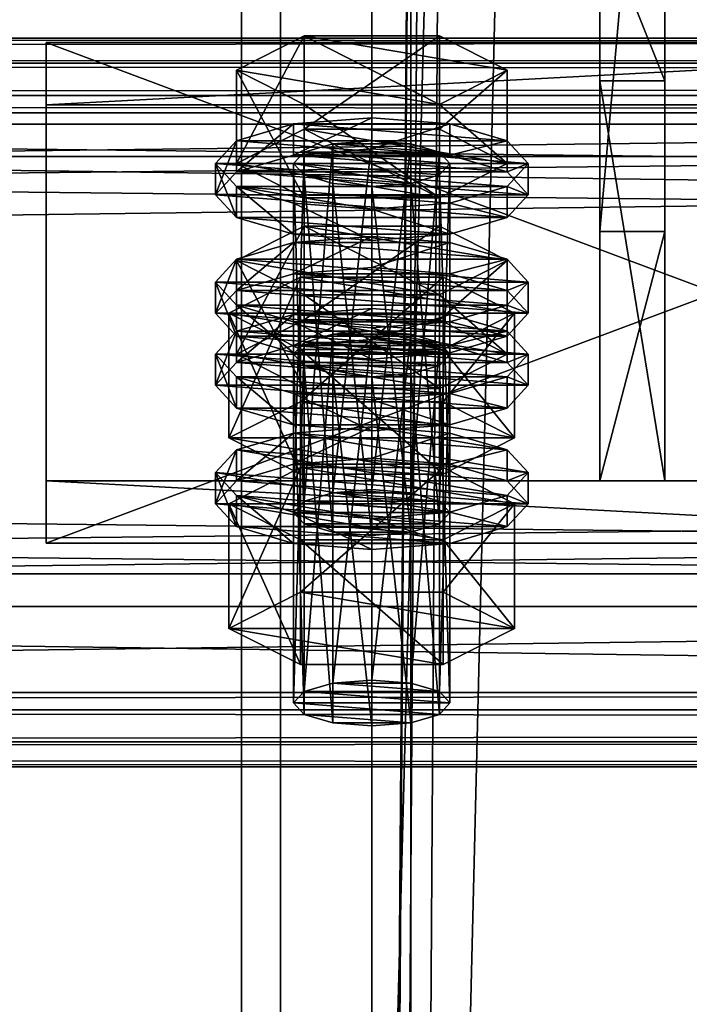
# Model space of a CAD drawing. Header units: millimetres. Extents: x 60485 to 71303, y 100 to 16900.
# Tile 324 of 656: x 68353 to 68404, y 1927 to 2003. Entities that reach past the tile are written whole.
import ezdxf

# ---------------------------------------------------------------- set-up
doc = ezdxf.new("R2010")
doc.units = ezdxf.units.MM
for name, color, linetype in [('1', 7, 'Continuous'), ('13', 7, 'Continuous'), ('3', 7, 'Continuous'), ('4', 7, 'Continuous'), ('6', 7, 'Continuous'), ('9', 7, 'Continuous')]:
    doc.layers.add(name, color=color, linetype=linetype)

msp = doc.modelspace()

# ---------------------------------------------------------------- meshes
at = {"layer": '1', "color": 7}
mesh = msp.add_polyface(dxfattribs=at)
corners = [(68397.5, 1998.302, 3592.059), (68397.5, 1967.603, 3692.471), (68402.5, 1967.603, 3692.471), (68402.5, 1998.302, 3592.059), (68397.5, 1986.732, 3698.322), (68402.5, 1986.732, 3698.322), (68397.5, 2043.192, 3616.242), (68402.5, 2043.192, 3616.242), (68397.5, 2049.04, 3597.116), (68402.5, 2049.04, 3597.116), (68397.5, 2010.788, 3585.42), (68402.5, 2010.788, 3585.42)]
mesh.append_faces([[corners[k] for k in face] for face in [(0, 2, 3, 3), (1, 5, 2, 2), (4, 7, 5, 5), (6, 9, 7, 7), (8, 11, 9, 9), (10, 3, 11, 11), (1, 6, 4, 4), (8, 0, 10, 10), (3, 9, 11, 11), (7, 2, 5, 5)]], dxfattribs={"vtx0": -1, "color": 7})
mesh.append_faces([[corners[k] for k in face] for face in [(6, 0, 8, 8), (9, 3, 7, 7)]], dxfattribs={"vtx0": -1, "vtx1": -1, "color": 7})
mesh.append_faces([[corners[k] for k in face] for face in [(6, 1, 0, 0), (7, 3, 2, 2)]], dxfattribs={"vtx0": -1, "vtx2": -1, "vtx3": -1, "color": 7})
mesh.append_faces([[corners[k] for k in face] for face in [(0, 1, 2, 2), (1, 4, 5, 5), (4, 6, 7, 7), (6, 8, 9, 9), (8, 10, 11, 11), (10, 0, 3, 3)]], dxfattribs={"vtx2": -1, "vtx3": -1, "color": 7})
at = {"layer": '13', "color": 20}
mesh = msp.add_polyface(dxfattribs=at)
corners = [(68374.804, 1979.958, 3660.608), (68385.196, 1987.131, 3662.801), (68374.804, 1987.131, 3662.801), (68385.196, 1981.868, 3680.015), (68369.608, 1984.499, 3671.408), (68374, 1965.169, 3613.214), (68374.804, 1992.823, 3618.531), (68374, 1991.946, 3621.4), (68374.804, 1966.046, 3610.345), (68377, 1993.465, 3616.431), (68377, 1966.688, 3608.244), (68380, 1993.7, 3615.662), (68374.804, 1991.068, 3624.269), (68380, 1990.191, 3627.138), (68377, 1990.426, 3626.369), (68383, 1990.426, 3626.369), (68386, 1991.946, 3621.4), (68385.196, 1992.823, 3618.531), (68369.608, 1991.946, 3621.4), (68374.804, 1994.577, 3612.793), (68374.804, 2001.749, 3614.986), (68369.608, 1999.118, 3623.593), (68385.196, 2001.749, 3614.986), (68385.196, 1989.314, 3630.007), (68374.804, 1989.314, 3630.007), (68374.804, 1996.487, 3632.2), (68385.196, 1996.487, 3632.2), (68368, 1989.555, 3620.669), (68369.608, 1991.309, 3614.931), (68369.608, 1993.7, 3615.662), (68368, 1991.946, 3621.4), (68374, 1992.593, 3610.731), (68374, 1994.984, 3611.462), (68380, 1993.063, 3609.193), (68380, 1995.454, 3609.924), (68380, 1986.046, 3632.145), (68374, 1986.516, 3630.607), (68374, 1988.907, 3631.338), (68380, 1988.437, 3632.876), (68369.608, 1987.801, 3626.407), (68369.608, 1990.191, 3627.138), (68390.392, 1991.309, 3614.931), (68392, 1989.555, 3620.669), (68390.392, 1987.801, 3626.407), (68386, 1986.516, 3630.607), (68390.392, 1990.191, 3627.138), (68392, 1991.946, 3621.4), (68390.392, 1993.7, 3615.662), (68374, 1983.492, 3607.948), (68380, 1983.962, 3606.411), (68380, 1986.353, 3607.142), (68374, 1985.883, 3608.679), (68390.392, 1984.599, 3612.88), (68369.608, 1984.599, 3612.88), (68386, 1985.883, 3608.679)]
mesh.append_faces([[corners[k] for k in face] for face in [(0, 1, 2, 2), (5, 6, 7, 7), (8, 9, 6, 6), (10, 11, 9, 9), (12, 13, 14, 14), (18, 20, 21, 21), (19, 22, 20, 20), (24, 21, 25, 25), (23, 18, 24, 24), (21, 26, 25, 25), (27, 29, 30, 30), (28, 32, 29, 29), (31, 34, 32, 32), (35, 37, 38, 38), (36, 40, 37, 37), (39, 30, 40, 40), (40, 38, 37, 37), (48, 50, 51, 51), (54, 51, 50, 50)]], dxfattribs={"vtx0": -1, "color": 20})
mesh.append_faces([[corners[k] for k in face] for face in [(3, 4, 2, 2), (15, 12, 7, 7), (16, 7, 6, 6), (17, 6, 9, 9), (23, 19, 18, 18), (26, 21, 20, 20), (41, 31, 28, 28), (42, 28, 27, 27), (43, 27, 39, 39), (44, 39, 36, 36), (45, 40, 30, 30), (46, 30, 29, 29), (47, 29, 32, 32), (52, 53, 51, 51)]], dxfattribs={"vtx0": -1, "vtx2": -1, "vtx3": -1, "color": 20})
mesh.append_faces([[corners[k] for k in face] for face in [(18, 19, 20, 20), (23, 24, 25, 25), (24, 18, 21, 21), (27, 28, 29, 29), (28, 31, 32, 32), (31, 33, 34, 34), (35, 36, 37, 37), (36, 39, 40, 40), (39, 27, 30, 30), (48, 49, 50, 50)]], dxfattribs={"vtx2": -1, "vtx3": -1, "color": 20})
mesh = msp.add_polyface(dxfattribs=at)
corners = [(68390.392, 1984.499, 3671.408), (68374.804, 1987.131, 3662.801), (68385.196, 1987.131, 3662.801), (68380, 1966.923, 3607.476), (68383, 1993.465, 3616.431), (68380, 1993.7, 3615.662), (68383, 1966.688, 3608.244), (68385.196, 1992.823, 3618.531), (68380, 1990.191, 3627.138), (68374.804, 1991.068, 3624.269), (68383, 1990.426, 3626.369), (68374, 1991.946, 3621.4), (68385.196, 1991.068, 3624.269), (68386, 1991.946, 3621.4), (68374.804, 1992.823, 3618.531), (68377, 1993.465, 3616.431), (68374.804, 1994.577, 3612.793), (68385.196, 1994.577, 3612.793), (68385.196, 2001.749, 3614.986), (68390.392, 1991.946, 3621.4), (68390.392, 1999.118, 3623.593), (68385.196, 1989.314, 3630.007), (68385.196, 1996.487, 3632.2), (68374.804, 1996.487, 3632.2), (68374.804, 2001.749, 3614.986), (68380, 1993.063, 3609.193), (68386, 1992.593, 3610.731), (68386, 1994.984, 3611.462), (68380, 1995.454, 3609.924), (68390.392, 1991.309, 3614.931), (68390.392, 1993.7, 3615.662), (68392, 1989.555, 3620.669), (68392, 1991.946, 3621.4), (68390.392, 1987.801, 3626.407), (68390.392, 1990.191, 3627.138), (68386, 1986.516, 3630.607), (68386, 1988.907, 3631.338), (68380, 1986.046, 3632.145), (68380, 1988.437, 3632.876), (68374, 1992.593, 3610.731), (68369.608, 1991.309, 3614.931), (68368, 1989.555, 3620.669), (68369.608, 1987.801, 3626.407), (68374, 1986.516, 3630.607), (68369.608, 1990.191, 3627.138), (68368, 1991.946, 3621.4), (68369.608, 1993.7, 3615.662), (68374, 1994.984, 3611.462)]
mesh.append_faces([[corners[k] for k in face] for face in [(0, 1, 2, 2), (3, 4, 5, 5), (6, 7, 4, 4), (4, 15, 5, 5), (17, 20, 18, 18), (19, 22, 20, 20), (21, 23, 22, 22), (16, 19, 17, 17), (20, 24, 18, 18), (25, 27, 28, 28), (26, 30, 27, 27), (29, 32, 30, 30), (31, 34, 32, 32), (33, 36, 34, 34), (35, 38, 36, 36), (39, 26, 25, 25), (35, 43, 37, 37), (27, 47, 28, 28)]], dxfattribs={"vtx0": -1, "color": 20})
mesh.append_faces([[corners[k] for k in face] for face in [(8, 9, 10, 10), (10, 11, 12, 12), (12, 11, 13, 13), (13, 14, 7, 7), (7, 15, 4, 4), (19, 16, 21, 21), (22, 24, 20, 20), (26, 39, 29, 29), (29, 40, 31, 31), (31, 41, 33, 33), (33, 42, 35, 35), (38, 44, 36, 36), (36, 44, 34, 34), (34, 45, 32, 32), (32, 46, 30, 30), (30, 47, 27, 27)]], dxfattribs={"vtx0": -1, "vtx1": -1, "color": 20})
mesh.append_faces([[corners[k] for k in face] for face in [(16, 17, 18, 18), (17, 19, 20, 20), (19, 21, 22, 22), (25, 26, 27, 27), (26, 29, 30, 30), (29, 31, 32, 32), (31, 33, 34, 34), (33, 35, 36, 36), (35, 37, 38, 38)]], dxfattribs={"vtx2": -1, "vtx3": -1, "color": 20})
mesh = msp.add_polyface(dxfattribs=at)
corners = [(68385.196, 1978.204, 3666.346), (68374.804, 1978.204, 3666.346), (68377, 1978.846, 3664.246), (68383, 1978.846, 3664.246), (68380, 1979.081, 3663.477), (68369.608, 1977.327, 3669.215), (68374.804, 1979.958, 3660.608), (68374.804, 1987.131, 3662.801), (68369.608, 1984.499, 3671.408), (68385.196, 1974.696, 3677.822), (68374.804, 1974.696, 3677.822), (68374.804, 1981.868, 3680.015), (68385.196, 1981.868, 3680.015), (68369.608, 1976.69, 3662.746), (68374, 1977.975, 3658.546), (68374, 1980.365, 3659.277), (68369.608, 1979.081, 3663.477), (68380, 1978.445, 3657.009), (68380, 1980.835, 3657.74), (68390.392, 1979.081, 3663.477), (68386, 1980.365, 3659.277), (68374, 1965.169, 3613.214), (68374.804, 1966.046, 3610.345), (68374.804, 1992.823, 3618.531), (68377, 1966.688, 3608.244), (68377, 1993.465, 3616.431), (68380, 1966.923, 3607.476), (68380, 1993.7, 3615.662), (68380, 1963.415, 3618.951), (68377, 1990.426, 3626.369), (68380, 1990.191, 3627.138), (68377, 1963.65, 3618.183), (68374.804, 1991.068, 3624.269), (68374.804, 1964.292, 3616.083), (68374, 1991.946, 3621.4), (68369.03, 1970.891, 3614.963), (68374.515, 1983.231, 3608.802), (68369.03, 1980.454, 3617.887), (68374.515, 1973.668, 3605.878), (68385.485, 1983.231, 3608.802), (68385.485, 1977.676, 3626.972), (68374.515, 1977.676, 3626.972), (68390.97, 1980.454, 3617.887), (68368, 1980.454, 3617.887), (68369.608, 1982.208, 3612.149), (68369.608, 1984.599, 3612.88), (68368, 1982.845, 3618.618), (68374, 1983.492, 3607.948), (68374, 1985.883, 3608.679), (68380, 1976.945, 3629.362), (68374, 1977.415, 3627.825), (68374, 1979.806, 3628.556), (68380, 1979.336, 3630.093), (68369.608, 1978.7, 3623.624), (68369.608, 1981.09, 3624.355), (68386, 1983.492, 3607.948), (68380, 1983.962, 3606.411), (68390.392, 1982.208, 3612.149), (68392, 1980.454, 3617.887), (68390.392, 1978.7, 3623.624), (68386, 1979.806, 3628.556), (68390.392, 1981.09, 3624.355), (68392, 1982.845, 3618.618)]
mesh.append_faces([[corners[k] for k in face] for face in [(3, 2, 4, 4), (5, 7, 8, 8), (10, 8, 11, 11), (8, 12, 11, 11), (13, 15, 16, 16), (14, 18, 15, 15), (20, 15, 18, 18), (28, 29, 30, 30), (31, 32, 29, 29), (33, 34, 32, 32), (35, 36, 37, 37), (38, 39, 36, 36), (37, 40, 41, 41), (43, 45, 46, 46), (44, 48, 45, 45), (49, 51, 52, 52), (50, 54, 51, 51), (53, 46, 54, 54), (47, 55, 56, 56), (51, 60, 52, 52)]], dxfattribs={"vtx0": -1, "color": 20})
mesh.append_faces([[corners[k] for k in face] for face in [(0, 1, 2, 2), (19, 16, 15, 15), (42, 37, 36, 36), (57, 47, 44, 44), (58, 44, 43, 43), (59, 43, 53, 53), (60, 51, 54, 54), (61, 54, 46, 46), (62, 46, 45, 45)]], dxfattribs={"vtx0": -1, "vtx2": -1, "vtx3": -1, "color": 20})
mesh.append_faces([[corners[k] for k in face] for face in [(5, 6, 7, 7), (9, 10, 11, 11), (10, 5, 8, 8), (13, 14, 15, 15), (14, 17, 18, 18), (21, 22, 23, 23), (22, 24, 25, 25), (24, 26, 27, 27), (33, 21, 34, 34), (43, 44, 45, 45), (44, 47, 48, 48), (49, 50, 51, 51), (50, 53, 54, 54), (53, 43, 46, 46)]], dxfattribs={"vtx2": -1, "vtx3": -1, "color": 20})
mesh = msp.add_polyface(dxfattribs=at)
corners = [(68385.196, 1978.204, 3666.346), (68377, 1978.846, 3664.246), (68383, 1978.846, 3664.246), (68374.804, 1979.958, 3660.608), (68385.196, 1979.958, 3660.608), (68385.196, 1987.131, 3662.801), (68390.392, 1977.327, 3669.215), (68390.392, 1984.499, 3671.408), (68385.196, 1974.696, 3677.822), (68385.196, 1981.868, 3680.015), (68374.804, 1981.868, 3680.015), (68374.804, 1987.131, 3662.801), (68380, 1978.445, 3657.009), (68386, 1977.975, 3658.546), (68386, 1980.365, 3659.277), (68380, 1980.835, 3657.74), (68390.392, 1979.081, 3663.477), (68392, 1977.327, 3669.215), (68369.608, 1979.081, 3663.477), (68374, 1980.365, 3659.277), (68380, 1966.923, 3607.476), (68383, 1966.688, 3608.244), (68383, 1993.465, 3616.431), (68385.196, 1966.046, 3610.345), (68385.196, 1992.823, 3618.531), (68386, 1965.169, 3613.214), (68386, 1991.946, 3621.4), (68385.196, 1991.068, 3624.269), (68385.196, 1964.292, 3616.083), (68383, 1990.426, 3626.369), (68383, 1963.65, 3618.183), (68380, 1990.191, 3627.138), (68374.515, 1973.668, 3605.878), (68385.485, 1973.668, 3605.878), (68385.485, 1983.231, 3608.802), (68390.97, 1980.454, 3617.887), (68385.485, 1977.676, 3626.972), (68369.03, 1980.454, 3617.887), (68374.515, 1983.231, 3608.802), (68380, 1983.962, 3606.411), (68386, 1983.492, 3607.948), (68386, 1985.883, 3608.679), (68380, 1986.353, 3607.142), (68390.392, 1982.208, 3612.149), (68390.392, 1984.599, 3612.88), (68392, 1980.454, 3617.887), (68392, 1982.845, 3618.618), (68390.392, 1978.7, 3623.624), (68390.392, 1981.09, 3624.355), (68386, 1977.415, 3627.825), (68386, 1979.806, 3628.556), (68380, 1979.336, 3630.093), (68374, 1983.492, 3607.948), (68369.608, 1982.208, 3612.149), (68368, 1980.454, 3617.887), (68369.608, 1981.09, 3624.355), (68368, 1982.845, 3618.618), (68369.608, 1984.599, 3612.88), (68374, 1985.883, 3608.679)]
mesh.append_faces([[corners[k] for k in face] for face in [(4, 7, 5, 5), (6, 9, 7, 7), (8, 10, 9, 9), (3, 6, 4, 4), (12, 14, 15, 15), (13, 16, 14, 14), (23, 26, 24, 24), (25, 27, 26, 26), (28, 29, 27, 27), (30, 31, 29, 29), (33, 35, 34, 34), (35, 38, 34, 34), (39, 41, 42, 42), (40, 44, 41, 41), (43, 46, 44, 44), (45, 48, 46, 46), (47, 50, 48, 48), (49, 51, 50, 50)]], dxfattribs={"vtx0": -1, "color": 20})
mesh.append_faces([[corners[k] for k in face] for face in [(0, 1, 2, 2), (9, 11, 7, 7), (17, 18, 16, 16), (16, 19, 14, 14), (36, 37, 35, 35), (40, 52, 43, 43), (43, 53, 45, 45), (45, 54, 47, 47), (50, 55, 48, 48), (48, 56, 46, 46), (46, 57, 44, 44), (44, 58, 41, 41)]], dxfattribs={"vtx0": -1, "vtx1": -1, "color": 20})
mesh.append_faces([[corners[k] for k in face] for face in [(3, 4, 5, 5), (4, 6, 7, 7), (6, 8, 9, 9), (12, 13, 14, 14), (20, 21, 22, 22), (21, 23, 24, 24), (23, 25, 26, 26), (32, 33, 34, 34), (39, 40, 41, 41), (40, 43, 44, 44), (43, 45, 46, 46), (45, 47, 48, 48), (47, 49, 50, 50)]], dxfattribs={"vtx2": -1, "vtx3": -1, "color": 20})
mesh = msp.add_polyface(dxfattribs=at)
corners = [(68374, 1950.55, 3661.029), (68374.804, 1978.204, 3666.346), (68374, 1977.327, 3669.215), (68374.804, 1951.428, 3658.16), (68377, 1978.846, 3664.246), (68377, 1952.07, 3656.06), (68380, 1979.081, 3663.477), (68377, 1949.031, 3665.998), (68374.804, 1976.45, 3672.084), (68377, 1975.808, 3674.184), (68374.804, 1949.673, 3663.898), (68380, 1975.573, 3674.953), (68385.196, 1976.45, 3672.084), (68386, 1977.327, 3669.215), (68390.392, 1977.327, 3669.215), (68374.804, 1979.958, 3660.608), (68369.608, 1977.327, 3669.215), (68385.196, 1974.696, 3677.822), (68374.804, 1974.696, 3677.822), (68368, 1974.936, 3668.484), (68369.608, 1976.69, 3662.746), (68369.608, 1979.081, 3663.477), (68368, 1977.327, 3669.215), (68380, 1971.428, 3679.96), (68374, 1971.898, 3678.423), (68374, 1974.289, 3679.153), (68380, 1973.819, 3680.691), (68369.608, 1973.182, 3674.222), (68369.608, 1975.573, 3674.953), (68374, 1977.975, 3658.546), (68386, 1977.975, 3658.546), (68380, 1978.445, 3657.009), (68390.392, 1976.69, 3662.746), (68392, 1974.936, 3668.484), (68390.392, 1973.182, 3674.222), (68386, 1971.898, 3678.423), (68386, 1974.289, 3679.153), (68390.392, 1975.573, 3674.953), (68392, 1977.327, 3669.215), (68369.608, 1967.59, 3659.964), (68374, 1968.874, 3655.764), (68374, 1971.264, 3656.495), (68369.608, 1969.98, 3660.695), (68380, 1969.344, 3654.226), (68380, 1971.734, 3654.957), (68386, 1968.874, 3655.764), (68392, 1968.226, 3666.433), (68380, 1963.415, 3618.951), (68377, 1963.65, 3618.183), (68377, 1990.426, 3626.369), (68374.804, 1964.292, 3616.083), (68374.804, 1991.068, 3624.269), (68369.03, 1970.891, 3614.963), (68374.515, 1973.668, 3605.878), (68374.515, 1983.231, 3608.802), (68385.485, 1968.113, 3624.048), (68374.515, 1968.113, 3624.048), (68374.515, 1977.676, 3626.972), (68369.03, 1980.454, 3617.887), (68390.97, 1970.891, 3614.963), (68386, 1977.415, 3627.825), (68369.608, 1978.7, 3623.624), (68374, 1977.415, 3627.825), (68380, 1976.945, 3629.362)]
mesh.append_faces([[corners[k] for k in face] for face in [(0, 1, 2, 2), (3, 4, 1, 1), (5, 6, 4, 4), (7, 8, 9, 9), (10, 2, 8, 8), (8, 11, 9, 9), (17, 16, 18, 18), (19, 21, 22, 22), (23, 25, 26, 26), (24, 28, 25, 25), (27, 22, 28, 28), (29, 30, 31, 31), (35, 24, 23, 23), (25, 36, 26, 26), (39, 41, 42, 42), (40, 44, 41, 41), (40, 45, 43, 43), (56, 58, 57, 57), (60, 62, 63, 63)]], dxfattribs={"vtx0": -1, "color": 20})
mesh.append_faces([[corners[k] for k in face] for face in [(12, 8, 2, 2), (13, 2, 1, 1), (14, 15, 16, 16), (32, 29, 20, 20), (33, 20, 19, 19), (34, 19, 27, 27), (35, 27, 24, 24), (36, 25, 28, 28), (37, 28, 22, 22), (38, 22, 21, 21), (46, 42, 41, 41), (59, 53, 52, 52), (60, 61, 62, 62)]], dxfattribs={"vtx0": -1, "vtx2": -1, "vtx3": -1, "color": 20})
mesh.append_faces([[corners[k] for k in face] for face in [(19, 20, 21, 21), (23, 24, 25, 25), (24, 27, 28, 28), (27, 19, 22, 22), (39, 40, 41, 41), (40, 43, 44, 44), (47, 48, 49, 49), (48, 50, 51, 51), (52, 53, 54, 54), (55, 56, 57, 57), (56, 52, 58, 58)]], dxfattribs={"vtx2": -1, "vtx3": -1, "color": 20})
mesh = msp.add_polyface(dxfattribs=at)
corners = [(68380, 1952.305, 3655.291), (68383, 1978.846, 3664.246), (68380, 1979.081, 3663.477), (68383, 1952.07, 3656.06), (68385.196, 1978.204, 3666.346), (68385.196, 1951.428, 3658.16), (68386, 1977.327, 3669.215), (68386, 1950.55, 3661.029), (68385.196, 1976.45, 3672.084), (68385.196, 1949.673, 3663.898), (68383, 1975.808, 3674.184), (68380, 1975.573, 3674.953), (68374.804, 1976.45, 3672.084), (68374, 1977.327, 3669.215), (68374.804, 1978.204, 3666.346), (68390.392, 1977.327, 3669.215), (68369.608, 1977.327, 3669.215), (68385.196, 1974.696, 3677.822), (68386, 1977.975, 3658.546), (68390.392, 1976.69, 3662.746), (68390.392, 1979.081, 3663.477), (68392, 1974.936, 3668.484), (68392, 1977.327, 3669.215), (68390.392, 1973.182, 3674.222), (68390.392, 1975.573, 3674.953), (68386, 1971.898, 3678.423), (68386, 1974.289, 3679.153), (68380, 1971.428, 3679.96), (68380, 1973.819, 3680.691), (68374, 1977.975, 3658.546), (68369.608, 1976.69, 3662.746), (68368, 1974.936, 3668.484), (68369.608, 1973.182, 3674.222), (68369.608, 1975.573, 3674.953), (68368, 1977.327, 3669.215), (68380, 1969.344, 3654.226), (68386, 1968.874, 3655.764), (68386, 1971.264, 3656.495), (68380, 1971.734, 3654.957), (68390.392, 1967.59, 3659.964), (68390.392, 1969.98, 3660.695), (68392, 1968.226, 3666.433), (68374, 1971.264, 3656.495), (68386, 1965.169, 3613.214), (68385.196, 1964.292, 3616.083), (68385.196, 1991.068, 3624.269), (68383, 1963.65, 3618.183), (68383, 1990.426, 3626.369), (68380, 1963.415, 3618.951), (68380, 1990.191, 3627.138), (68385.485, 1973.668, 3605.878), (68390.97, 1970.891, 3614.963), (68390.97, 1980.454, 3617.887), (68385.485, 1968.113, 3624.048), (68385.485, 1977.676, 3626.972), (68374.515, 1977.676, 3626.972), (68374.515, 1973.668, 3605.878), (68369.03, 1970.891, 3614.963), (68386, 1977.415, 3627.825), (68380, 1976.945, 3629.362), (68380, 1979.336, 3630.093), (68390.392, 1978.7, 3623.624), (68369.608, 1978.7, 3623.624)]
mesh.append_faces([[corners[k] for k in face] for face in [(0, 1, 2, 2), (3, 4, 1, 1), (5, 6, 4, 4), (7, 8, 6, 6), (9, 10, 8, 8), (19, 22, 20, 20), (21, 24, 22, 22), (23, 26, 24, 24), (25, 28, 26, 26), (35, 37, 38, 38), (36, 40, 37, 37), (40, 38, 37, 37), (51, 54, 52, 52), (53, 55, 54, 54), (56, 51, 50, 50)]], dxfattribs={"vtx0": -1, "color": 20})
mesh.append_faces([[corners[k] for k in face] for face in [(11, 12, 10, 10), (10, 12, 8, 8), (8, 13, 6, 6), (6, 14, 4, 4), (15, 16, 17, 17), (18, 29, 19, 19), (19, 30, 21, 21), (21, 31, 23, 23), (23, 32, 25, 25), (26, 33, 24, 24), (24, 34, 22, 22), (41, 42, 40, 40), (51, 57, 53, 53), (61, 62, 58, 58)]], dxfattribs={"vtx0": -1, "vtx1": -1, "color": 20})
mesh.append_faces([[corners[k] for k in face] for face in [(40, 42, 38, 38)]], dxfattribs={"vtx0": -1, "vtx2": -1, "vtx3": -1, "color": 20})
mesh.append_faces([[corners[k] for k in face] for face in [(18, 19, 20, 20), (19, 21, 22, 22), (21, 23, 24, 24), (23, 25, 26, 26), (25, 27, 28, 28), (35, 36, 37, 37), (36, 39, 40, 40), (43, 44, 45, 45), (44, 46, 47, 47), (46, 48, 49, 49), (50, 51, 52, 52), (51, 53, 54, 54), (58, 59, 60, 60)]], dxfattribs={"vtx2": -1, "vtx3": -1, "color": 20})
mesh = msp.add_polyface(dxfattribs=at)
corners = [(68374, 1950.55, 3661.029), (68374.804, 1951.428, 3658.16), (68374.804, 1978.204, 3666.346), (68377, 1952.07, 3656.06), (68377, 1978.846, 3664.246), (68380, 1952.305, 3655.291), (68380, 1979.081, 3663.477), (68380, 1948.796, 3666.767), (68377, 1949.031, 3665.998), (68377, 1975.808, 3674.184), (68380, 1975.573, 3674.953), (68374.804, 1949.673, 3663.898), (68374.804, 1976.45, 3672.084), (68374, 1977.327, 3669.215), (68383, 1952.07, 3656.06), (68385.196, 1951.428, 3658.16), (68386, 1950.55, 3661.029), (68385.196, 1949.673, 3663.898), (68383, 1949.031, 3665.998), (68369.03, 1956.272, 3662.778), (68374.515, 1959.05, 3653.693), (68374.515, 1968.613, 3656.617), (68369.03, 1965.835, 3665.702), (68385.485, 1968.613, 3656.617), (68385.485, 1953.495, 3671.863), (68374.515, 1953.495, 3671.863), (68374.515, 1963.058, 3674.787), (68390.97, 1956.272, 3662.778), (68385.485, 1963.058, 3674.787), (68390.97, 1965.835, 3665.702), (68368, 1965.835, 3665.702), (68369.608, 1967.59, 3659.964), (68369.608, 1969.98, 3660.695), (68368, 1968.226, 3666.433), (68380, 1962.327, 3677.178), (68374, 1962.797, 3675.64), (68374, 1965.188, 3676.371), (68380, 1964.718, 3677.908), (68369.608, 1964.081, 3671.44), (68369.608, 1966.472, 3672.171), (68390.392, 1967.59, 3659.964), (68374, 1968.874, 3655.764), (68392, 1965.835, 3665.702), (68390.392, 1964.081, 3671.44), (68386, 1962.797, 3675.64), (68386, 1965.188, 3676.371), (68390.392, 1966.472, 3672.171), (68385.196, 1966.046, 3610.345), (68377, 1966.688, 3608.244), (68374.804, 1966.046, 3610.345), (68386, 1965.169, 3613.214), (68374, 1965.169, 3613.214), (68385.196, 1964.292, 3616.083), (68374.804, 1964.292, 3616.083), (68383, 1963.65, 3618.183), (68377, 1963.65, 3618.183), (68385.485, 1968.113, 3624.048), (68369.03, 1970.891, 3614.963), (68374.515, 1968.113, 3624.048)]
mesh.append_faces([[corners[k] for k in face] for face in [(7, 9, 10, 10), (3, 14, 5, 5), (18, 8, 7, 7), (19, 21, 22, 22), (20, 23, 21, 21), (25, 22, 26, 26), (24, 19, 25, 25), (22, 28, 26, 26), (30, 32, 33, 33), (34, 36, 37, 37), (35, 39, 36, 36), (38, 33, 39, 39), (39, 37, 36, 36), (56, 57, 58, 58)]], dxfattribs={"vtx0": -1, "color": 20})
mesh.append_faces([[corners[k] for k in face] for face in [(15, 3, 1, 1), (16, 1, 0, 0), (17, 0, 11, 11), (18, 11, 8, 8), (27, 20, 19, 19), (29, 22, 21, 21), (40, 41, 31, 31), (42, 31, 30, 30), (43, 30, 38, 38), (44, 38, 35, 35), (45, 39, 33, 33), (46, 33, 32, 32), (47, 48, 49, 49), (50, 49, 51, 51), (52, 51, 53, 53), (54, 53, 55, 55)]], dxfattribs={"vtx0": -1, "vtx2": -1, "vtx3": -1, "color": 20})
mesh.append_faces([[corners[k] for k in face] for face in [(0, 1, 2, 2), (1, 3, 4, 4), (3, 5, 6, 6), (7, 8, 9, 9), (8, 11, 12, 12), (11, 0, 13, 13), (19, 20, 21, 21), (24, 25, 26, 26), (25, 19, 22, 22), (30, 31, 32, 32), (34, 35, 36, 36), (35, 38, 39, 39), (38, 30, 33, 33)]], dxfattribs={"vtx2": -1, "vtx3": -1, "color": 20})
mesh = msp.add_polyface(dxfattribs=at)
corners = [(68380, 1952.305, 3655.291), (68383, 1952.07, 3656.06), (68383, 1978.846, 3664.246), (68385.196, 1951.428, 3658.16), (68385.196, 1978.204, 3666.346), (68386, 1950.55, 3661.029), (68386, 1977.327, 3669.215), (68385.196, 1949.673, 3663.898), (68385.196, 1976.45, 3672.084), (68383, 1949.031, 3665.998), (68383, 1975.808, 3674.184), (68380, 1948.796, 3666.767), (68380, 1975.573, 3674.953), (68377, 1952.07, 3656.06), (68374.804, 1951.428, 3658.16), (68374, 1950.55, 3661.029), (68374.804, 1949.673, 3663.898), (68374.515, 1959.05, 3653.693), (68385.485, 1959.05, 3653.693), (68385.485, 1968.613, 3656.617), (68390.97, 1956.272, 3662.778), (68390.97, 1965.835, 3665.702), (68385.485, 1953.495, 3671.863), (68385.485, 1963.058, 3674.787), (68374.515, 1963.058, 3674.787), (68369.03, 1956.272, 3662.778), (68369.03, 1965.835, 3665.702), (68374.515, 1968.613, 3656.617), (68390.392, 1967.59, 3659.964), (68392, 1965.835, 3665.702), (68392, 1968.226, 3666.433), (68390.392, 1969.98, 3660.695), (68390.392, 1964.081, 3671.44), (68390.392, 1966.472, 3672.171), (68386, 1962.797, 3675.64), (68386, 1965.188, 3676.371), (68380, 1962.327, 3677.178), (68380, 1964.718, 3677.908), (68386, 1968.874, 3655.764), (68374, 1968.874, 3655.764), (68369.608, 1967.59, 3659.964), (68368, 1965.835, 3665.702), (68369.608, 1964.081, 3671.44), (68374, 1962.797, 3675.64), (68369.608, 1966.472, 3672.171), (68368, 1968.226, 3666.433), (68369.608, 1969.98, 3660.695), (68377, 1966.688, 3608.244), (68383, 1966.688, 3608.244), (68380, 1966.923, 3607.476), (68385.196, 1966.046, 3610.345), (68374.804, 1966.046, 3610.345), (68386, 1965.169, 3613.214), (68374, 1965.169, 3613.214), (68385.196, 1964.292, 3616.083), (68374.804, 1964.292, 3616.083), (68383, 1963.65, 3618.183), (68377, 1963.65, 3618.183), (68380, 1963.415, 3618.951)]
mesh.append_faces([[corners[k] for k in face] for face in [(9, 12, 10, 10), (18, 21, 19, 19), (20, 23, 21, 21), (22, 24, 23, 23), (17, 20, 18, 18), (21, 27, 19, 19), (28, 30, 31, 31), (29, 33, 30, 30), (32, 35, 33, 33), (34, 37, 35, 35), (34, 43, 36, 36), (47, 48, 49, 49), (56, 57, 58, 58)]], dxfattribs={"vtx0": -1, "color": 20})
mesh.append_faces([[corners[k] for k in face] for face in [(1, 13, 3, 3), (3, 14, 5, 5), (5, 15, 7, 7), (7, 16, 9, 9), (20, 25, 22, 22), (23, 26, 21, 21), (38, 39, 28, 28), (28, 40, 29, 29), (29, 41, 32, 32), (32, 42, 34, 34), (37, 44, 35, 35), (35, 45, 33, 33), (33, 46, 30, 30), (48, 47, 50, 50), (50, 51, 52, 52), (52, 53, 54, 54), (54, 55, 56, 56)]], dxfattribs={"vtx0": -1, "vtx1": -1, "color": 20})
mesh.append_faces([[corners[k] for k in face] for face in [(0, 1, 2, 2), (1, 3, 4, 4), (3, 5, 6, 6), (5, 7, 8, 8), (7, 9, 10, 10), (9, 11, 12, 12), (17, 18, 19, 19), (18, 20, 21, 21), (20, 22, 23, 23), (28, 29, 30, 30), (29, 32, 33, 33), (32, 34, 35, 35), (34, 36, 37, 37)]], dxfattribs={"vtx2": -1, "vtx3": -1, "color": 20})
at = {"layer": '3', "color": 91}
mesh = msp.add_polyface(dxfattribs=at)
corners = [(68370, 8485, 5564.7), (68430, 8485, 5564.7), (68430, 145.041, 3014.919), (68370, 145.041, 3014.919), (68370, 271.84, 2970.03), (68430, 271.84, 2970.03), (68430, 8485, 5481.045), (68370, 8485, 5481.045), (68370, 145.041, 2970.03), (68427, 8485, 5484.182), (68373, 8485, 5484.182), (68373, 8485, 5561.563), (68427, 8485, 5561.563), (68373, 145.041, 3011.782), (68427, 145.041, 3011.782), (68373, 261.579, 2970.03), (68373, 145.041, 2970.03), (68427, 261.579, 2970.03), (68427, 145.041, 2970.03), (68430, 145.041, 2970.03)]
mesh.append_faces([[corners[k] for k in face] for face in [(0, 2, 3, 3), (4, 6, 7, 7), (4, 3, 8, 8), (0, 4, 7, 7), (12, 13, 14, 14), (15, 11, 10, 10), (13, 15, 16, 16), (17, 10, 9, 9), (17, 14, 18, 18), (12, 17, 9, 9), (8, 13, 16, 16), (18, 2, 19, 19), (5, 1, 6, 6), (2, 5, 19, 19), (5, 18, 19, 19), (15, 8, 16, 16)]], dxfattribs={"vtx0": -1, "color": 91})
mesh.append_faces([[corners[k] for k in face] for face in [(3, 4, 0, 0), (0, 11, 1, 1), (11, 7, 10, 10), (10, 7, 9, 9), (1, 12, 6, 6), (12, 1, 11, 11), (6, 9, 7, 7), (11, 15, 13, 13), (14, 17, 12, 12), (2, 14, 3, 3), (3, 13, 8, 8), (1, 5, 2, 2), (18, 5, 17, 17), (17, 5, 15, 15), (8, 15, 4, 4), (4, 15, 5, 5)]], dxfattribs={"vtx0": -1, "vtx1": -1, "color": 91})
mesh.append_faces([[corners[k] for k in face] for face in [(11, 0, 7, 7), (6, 12, 9, 9), (2, 18, 14, 14), (3, 14, 13, 13)]], dxfattribs={"vtx0": -1, "vtx2": -1, "vtx3": -1, "color": 91})
mesh.append_faces([[corners[k] for k in face] for face in [(0, 1, 2, 2), (4, 5, 6, 6), (12, 11, 13, 13), (17, 15, 10, 10)]], dxfattribs={"vtx2": -1, "vtx3": -1, "color": 91})
mesh = msp.add_polyface(dxfattribs=at)
corners = [(68445, 1996.444, 3581.034), (68355, 1996.444, 3581.034), (68355, 1962.821, 3691.009), (68445, 1962.821, 3691.009), (68355, 2001.225, 3582.496), (68355, 1967.603, 3692.471), (68445, 2001.225, 3582.496), (68445, 1967.603, 3692.471)]
mesh.append_faces([[corners[k] for k in face] for face in [(0, 2, 3, 3), (1, 5, 2, 2), (4, 7, 5, 5), (6, 3, 7, 7), (1, 6, 4, 4), (3, 5, 7, 7)]], dxfattribs={"vtx0": -1, "color": 91})
mesh.append_faces([[corners[k] for k in face] for face in [(0, 1, 2, 2), (1, 4, 5, 5), (4, 6, 7, 7), (6, 0, 3, 3), (1, 0, 6, 6), (3, 2, 5, 5)]], dxfattribs={"vtx2": -1, "vtx3": -1, "color": 91})
at = {"layer": '4', "color": 171}
mesh = msp.add_polyface(dxfattribs=at)
corners = [(68383, 3361.914, 3914.76), (68417, 3361.914, 3914.76), (68417, 1845.026, 3030.03), (68383, 1845.026, 3030.03), (68417, 3136.66, 3845.893), (68417, 1737.845, 3030.03), (68383, 3136.66, 3845.893), (68383, 1737.845, 3030.03), (68380, 3374.428, 3918.585), (68380, 3124.146, 3842.067), (68380, 1731.89, 3030.03), (68380, 1850.981, 3030.03), (68420, 3124.146, 3842.067), (68420, 1731.89, 3030.03), (68420, 3374.428, 3918.585), (68420, 1850.981, 3030.03)]
mesh.append_faces([[corners[k] for k in face] for face in [(0, 2, 3, 3), (1, 5, 2, 2), (4, 7, 5, 5), (6, 3, 7, 7), (8, 10, 11, 11), (9, 13, 10, 10), (12, 15, 13, 13), (14, 11, 15, 15)]], dxfattribs={"vtx0": -1, "color": 171})
mesh.append_faces([[corners[k] for k in face] for face in [(9, 6, 12, 12), (6, 8, 0, 0), (0, 8, 1, 1), (12, 4, 14, 14), (4, 12, 6, 6), (14, 1, 8, 8), (11, 3, 15, 15), (3, 10, 7, 7), (7, 10, 5, 5), (15, 2, 13, 13), (2, 15, 3, 3), (13, 5, 10, 10)]], dxfattribs={"vtx0": -1, "vtx1": -1, "color": 171})
mesh.append_faces([[corners[k] for k in face] for face in [(6, 9, 8, 8), (14, 4, 1, 1), (3, 11, 10, 10), (13, 2, 5, 5)]], dxfattribs={"vtx0": -1, "vtx2": -1, "vtx3": -1, "color": 171})
mesh.append_faces([[corners[k] for k in face] for face in [(0, 1, 2, 2), (1, 4, 5, 5), (4, 6, 7, 7), (6, 0, 3, 3), (8, 9, 10, 10), (9, 12, 13, 13), (12, 14, 15, 15), (14, 8, 11, 11)]], dxfattribs={"vtx2": -1, "vtx3": -1, "color": 171})
at = {"layer": '6', "color": 2}
mesh = msp.add_polyface(dxfattribs=at)
corners = [(68373, 8445, 2973.03), (68427, 8445, 2973.03), (68427, 281.652, 2973.03), (68373, 281.652, 2973.03), (68427, 8445, 3027.03), (68427, 458.279, 3027.03), (68373, 8445, 3027.03), (68373, 458.279, 3027.03), (68370, 8445, 2970.03), (68370, 8445, 3030.03), (68370, 468.091, 3030.03), (68370, 271.84, 2970.03), (68430, 8445, 3030.03), (68430, 468.091, 3030.03), (68430, 8445, 2970.03), (68430, 271.84, 2970.03)]
mesh.append_faces([[corners[k] for k in face] for face in [(0, 2, 3, 3), (1, 5, 2, 2), (4, 7, 5, 5), (6, 3, 7, 7), (8, 10, 11, 11), (9, 13, 10, 10), (12, 15, 13, 13), (14, 11, 15, 15)]], dxfattribs={"vtx0": -1, "color": 2})
mesh.append_faces([[corners[k] for k in face] for face in [(9, 6, 12, 12), (6, 8, 0, 0), (0, 8, 1, 1), (12, 4, 14, 14), (4, 12, 6, 6), (14, 1, 8, 8), (11, 3, 15, 15), (3, 10, 7, 7), (7, 10, 5, 5), (15, 2, 13, 13), (2, 15, 3, 3), (13, 5, 10, 10)]], dxfattribs={"vtx0": -1, "vtx1": -1, "color": 2})
mesh.append_faces([[corners[k] for k in face] for face in [(6, 9, 8, 8), (14, 4, 1, 1), (3, 11, 10, 10), (13, 2, 5, 5)]], dxfattribs={"vtx0": -1, "vtx2": -1, "vtx3": -1, "color": 2})
mesh.append_faces([[corners[k] for k in face] for face in [(0, 1, 2, 2), (1, 4, 5, 5), (4, 6, 7, 7), (6, 0, 3, 3), (8, 9, 10, 10), (9, 12, 13, 13), (12, 14, 15, 15), (14, 8, 11, 11)]], dxfattribs={"vtx2": -1, "vtx3": -1, "color": 2})
at = {"layer": '9', "color": 243}
mesh = msp.add_polyface(dxfattribs=at)
corners = [(68700, 1950.032, 3572.071), (68700, 1994.976, 3585.819), (65500, 1994.976, 3585.819), (65500, 1950.032, 3572.071), (68700, 1960.46, 3698.658), (65500, 1960.46, 3698.658), (68700, 1995.842, 3709.481), (65500, 1995.842, 3709.481), (68700, 1999.645, 3697.049), (65500, 1999.645, 3697.049), (68700, 2001.557, 3697.634), (65500, 2001.557, 3697.634), (68700, 1997.17, 3711.978), (65500, 1997.17, 3711.978), (68700, 1957.963, 3699.985), (65500, 1957.963, 3699.985), (68700, 1992.478, 3587.146), (65500, 1992.478, 3587.146), (68700, 1951.359, 3574.569), (65500, 1951.359, 3574.569), (68700, 1947.556, 3587), (65500, 1947.556, 3587), (68700, 1945.644, 3586.415), (65500, 1945.644, 3586.415)]
mesh.append_faces([[corners[k] for k in face] for face in [(0, 2, 3, 3), (1, 5, 2, 2), (4, 7, 5, 5), (6, 9, 7, 7), (8, 11, 9, 9), (10, 13, 11, 11), (12, 15, 13, 13), (14, 17, 15, 15), (16, 19, 17, 17), (18, 21, 19, 19), (20, 23, 21, 21), (22, 3, 23, 23), (6, 10, 8, 8), (20, 0, 22, 22), (11, 7, 9, 9)]], dxfattribs={"vtx0": -1, "color": 243})
mesh.append_faces([[corners[k] for k in face] for face in [(12, 6, 14, 14), (14, 1, 16, 16), (16, 0, 18, 18), (18, 0, 20, 20), (3, 19, 23, 23), (19, 2, 17, 17), (17, 2, 15, 15), (15, 5, 13, 13), (13, 7, 11, 11)]], dxfattribs={"vtx0": -1, "vtx1": -1, "color": 243})
mesh.append_faces([[corners[k] for k in face] for face in [(6, 12, 10, 10), (14, 6, 4, 4), (14, 4, 1, 1), (16, 1, 0, 0), (19, 3, 2, 2), (15, 2, 5, 5), (13, 5, 7, 7)]], dxfattribs={"vtx0": -1, "vtx2": -1, "vtx3": -1, "color": 243})
mesh.append_faces([[corners[k] for k in face] for face in [(21, 23, 19, 19)]], dxfattribs={"vtx1": -1, "color": 243})
mesh.append_faces([[corners[k] for k in face] for face in [(0, 1, 2, 2), (1, 4, 5, 5), (4, 6, 7, 7), (6, 8, 9, 9), (8, 10, 11, 11), (10, 12, 13, 13), (12, 14, 15, 15), (14, 16, 17, 17), (16, 18, 19, 19), (18, 20, 21, 21), (20, 22, 23, 23), (22, 0, 3, 3)]], dxfattribs={"vtx2": -1, "vtx3": -1, "color": 243})
mesh = msp.add_polyface(dxfattribs=at)
corners = [(71300, 1950.032, 3572.071), (71300, 1994.976, 3585.819), (68100, 1994.976, 3585.819), (68100, 1950.032, 3572.071), (71300, 1960.46, 3698.658), (68100, 1960.46, 3698.658), (71300, 1995.842, 3709.481), (68100, 1995.842, 3709.481), (71300, 1999.645, 3697.049), (68100, 1999.645, 3697.049), (71300, 2001.557, 3697.634), (68100, 2001.557, 3697.634), (71300, 1997.17, 3711.978), (68100, 1997.17, 3711.978), (71300, 1957.963, 3699.985), (68100, 1957.963, 3699.985), (71300, 1992.478, 3587.146), (68100, 1992.478, 3587.146), (71300, 1951.359, 3574.569), (68100, 1951.359, 3574.569), (71300, 1947.556, 3587), (68100, 1947.556, 3587), (71300, 1945.644, 3586.415), (68100, 1945.644, 3586.415)]
mesh.append_faces([[corners[k] for k in face] for face in [(0, 2, 3, 3), (1, 5, 2, 2), (4, 7, 5, 5), (6, 9, 7, 7), (8, 11, 9, 9), (10, 13, 11, 11), (12, 15, 13, 13), (14, 17, 15, 15), (16, 19, 17, 17), (18, 21, 19, 19), (20, 23, 21, 21), (22, 3, 23, 23), (20, 0, 22, 22), (8, 12, 10, 10), (11, 7, 9, 9)]], dxfattribs={"vtx0": -1, "color": 243})
mesh.append_faces([[corners[k] for k in face] for face in [(1, 16, 4, 4), (16, 0, 18, 18), (18, 0, 20, 20), (12, 6, 14, 14), (14, 4, 16, 16), (3, 19, 23, 23), (19, 2, 17, 17), (17, 2, 15, 15), (15, 5, 13, 13), (13, 7, 11, 11)]], dxfattribs={"vtx0": -1, "vtx1": -1, "color": 243})
mesh.append_faces([[corners[k] for k in face] for face in [(16, 1, 0, 0), (12, 8, 6, 6), (14, 6, 4, 4), (19, 3, 2, 2), (15, 2, 5, 5), (13, 5, 7, 7)]], dxfattribs={"vtx0": -1, "vtx2": -1, "vtx3": -1, "color": 243})
mesh.append_faces([[corners[k] for k in face] for face in [(21, 23, 19, 19)]], dxfattribs={"vtx1": -1, "color": 243})
mesh.append_faces([[corners[k] for k in face] for face in [(0, 1, 2, 2), (1, 4, 5, 5), (4, 6, 7, 7), (6, 8, 9, 9), (8, 10, 11, 11), (10, 12, 13, 13), (12, 14, 15, 15), (14, 16, 17, 17), (16, 18, 19, 19), (18, 20, 21, 21), (20, 22, 23, 23), (22, 0, 3, 3)]], dxfattribs={"vtx2": -1, "vtx3": -1, "color": 243})

doc.saveas('drawing.dxf')
